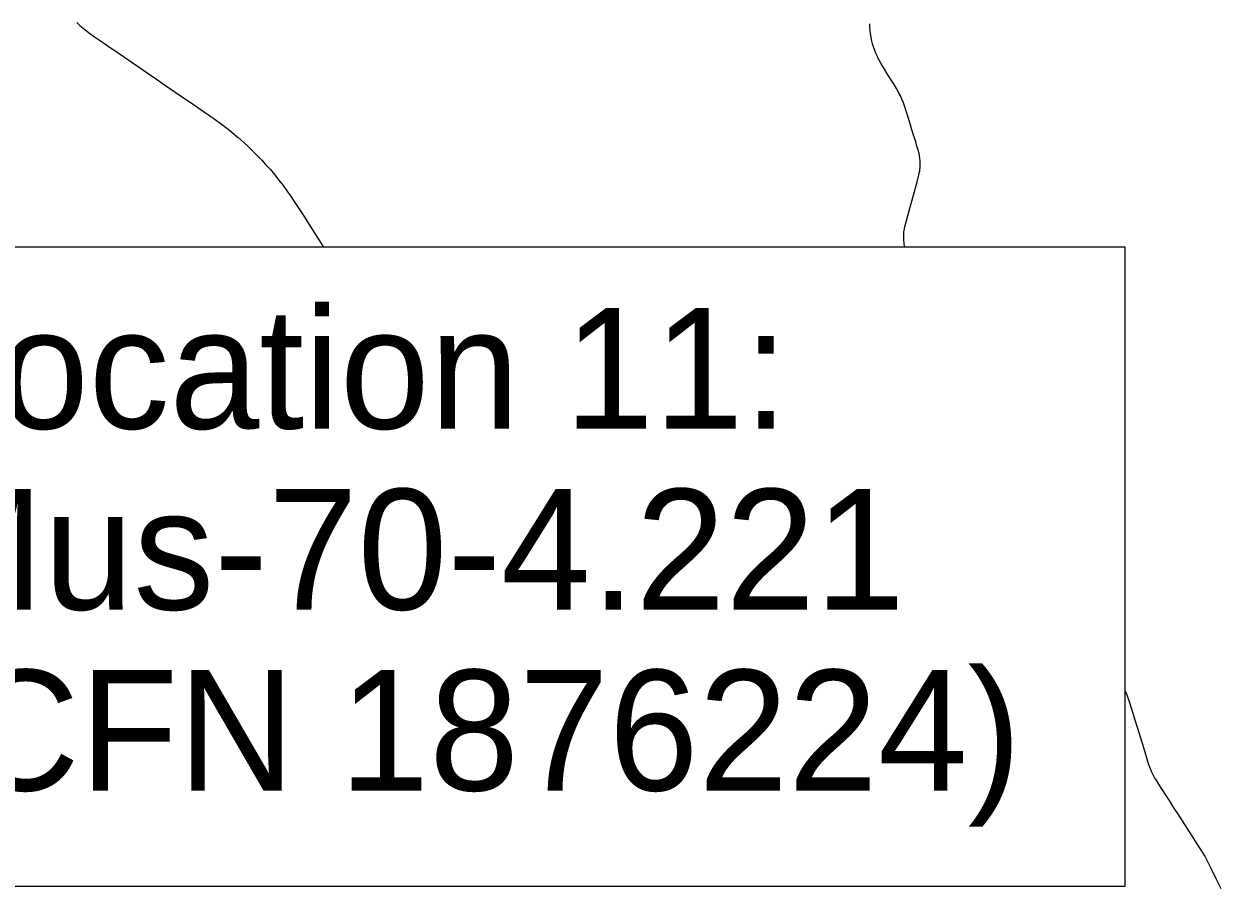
# Model space of a CAD drawing. Extents: x 1761803 to 2441803, y 509895 to 949895.
# Drawn here: x 2076440 to 2104220, y 815637 to 835674 of the extents above; entities that cross this region are included whole.
import ezdxf

# ---------------------------------------------------------------- set-up
doc = ezdxf.new("R2010")
doc.units = 0
doc.layers.add('GM_X_Minor_Lake', color=7, linetype='Continuous')
doc.layers.add('GM_X_State_Location', color=7, linetype='Continuous')

msp = doc.modelspace()

# ---------------------------------------------------------------- linework, layer by layer
at = {"layer": 'GM_X_Minor_Lake'}
for points in [[(2077665, 835704), (2077739, 835640), (2077814, 835576), (2077891, 835515), (2077969, 835455), (2078079, 835376), (2078196, 835295), (2078333, 835203), (2078429, 835138), (2078550, 835055), (2078954, 834775), (2079144, 834647), (2079401, 834471), (2079508, 834396), (2079657, 834293), (2079845, 834162), (2080048, 834023), (2080320, 833839), (2080497, 833719), (2080527, 833699), (2080654, 833610), (2080723, 833563)], [(2096757, 834045), (2096746, 834068), (2096709, 834134), (2096664, 834212), (2096616, 834289), (2096488, 834495), (2096384, 834662), (2096324, 834763), (2096286, 834830), (2096258, 834885), (2096237, 834930), (2096202, 835010), (2096176, 835080), (2096155, 835139), (2096134, 835214), (2096117, 835277), (2096099, 835364), (2096085, 835448), (2096077, 835511), (2096076, 835527), (2096070, 835600), (2096067, 835674)], [(2097099, 833050), (2097092, 833072), (2097048, 833212), (2096988, 833411), (2096916, 833647), (2096883, 833748), (2096848, 833842), (2096812, 833929), (2096779, 834001), (2096757, 834045)], [(2080723, 833563), (2080753, 833542), (2080847, 833476), (2080852, 833472), (2081046, 833331), (2081085, 833300), (2081150, 833251), (2081176, 833231), (2081266, 833160), (2081391, 833054), (2081415, 833034), (2081540, 832925), (2081637, 832836), (2081755, 832723), (2081847, 832629), (2081960, 832511), (2082049, 832414), (2082158, 832291), (2082253, 832177), (2082356, 832050), (2082456, 831920), (2082544, 831801), (2082628, 831680), (2082729, 831530), (2082745, 831504), (2082925, 831226), (2083011, 831090)], [(2080723, 833563), (2080753, 833542), (2080847, 833476), (2080852, 833472), (2081046, 833331), (2081085, 833300), (2081150, 833251), (2081176, 833231), (2081266, 833160), (2081391, 833054), (2081415, 833034), (2081540, 832925), (2081637, 832836), (2081755, 832723), (2081847, 832629), (2081960, 832511), (2082049, 832414), (2082158, 832291), (2082253, 832177), (2082356, 832050), (2082456, 831920), (2082544, 831801), (2082628, 831680), (2082729, 831530), (2082745, 831504), (2082925, 831226), (2083136, 830894), (2083394, 830489)], [(2097230, 832276), (2097233, 832297), (2097238, 832332), (2097241, 832370), (2097240, 832450), (2097237, 832497), (2097231, 832559), (2097222, 832615), (2097211, 832666), (2097193, 832740), (2097162, 832838), (2097135, 832933), (2097099, 833050)], [(2096861, 830635), (2096859, 830649), (2096857, 830686), (2096857, 830698), (2096856, 830731), (2096857, 830779), (2096859, 830814), (2096862, 830844), (2096866, 830879), (2096872, 830911), (2096876, 830935), (2096883, 830960), (2096945, 831198), (2097166, 832006), (2097206, 832164), (2097218, 832215), (2097227, 832258), (2097230, 832276)], [(2096884, 830489), (2096877, 830526), (2096869, 830567), (2096864, 830610), (2096861, 830635)], [(2102095, 819935), (2102052, 820066), (2102026, 820132), (2101994, 820185)], [(2102549, 818473), (2102547, 818478), (2102427, 818868), (2102287, 819321), (2102219, 819534), (2102203, 819587), (2102187, 819641), (2102143, 819787), (2102095, 819935)], [(2102704, 818138), (2102694, 818153), (2102651, 818228), (2102628, 818272), (2102606, 818318), (2102581, 818380), (2102554, 818460), (2102549, 818473)], [(2102876, 817871), (2102841, 817924), (2102799, 817988), (2102704, 818138)], [(2103846, 816360), (2103769, 816485), (2103607, 816734), (2103601, 816744), (2103489, 816917), (2103218, 817342), (2103197, 817375), (2103103, 817517), (2103021, 817647), (2102934, 817783), (2102876, 817871)], [(2103869, 816313), (2103846, 816360)], [(2104220, 815596), (2104112, 815815), (2103987, 816070), (2103960, 816126), (2103869, 816313)]]:
    msp.add_lwpolyline(points, dxfattribs=at)
at = {"layer": 'GM_X_State_Location'}
msp.add_lwpolyline([(2072617, 815654), (2101994, 815654), (2101994, 830489), (2072617, 830489)], close=True, dxfattribs=at)

# ---------------------------------------------------------------- texts
for s, p in [('Location 11:', (2073781, 826278)), ('Mus-70-4.221', (2073781, 822078)), ('(CFN 1876224)', (2073781, 817878))]:
    msp.add_text(s, height=2800, dxfattribs=at).set_placement(p)

doc.saveas('drawing.dxf')
